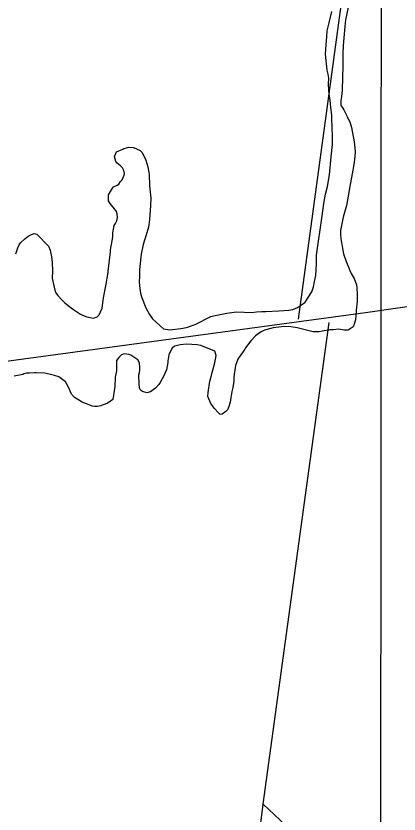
# Model space of a CAD drawing. Extents: x 3245246 to 3283090, y 806824 to 832173.
# Drawn here: x 3259157 to 3259924, y 814018 to 815617 of the extents above; entities that cross this region are included whole.
import ezdxf

# ---------------------------------------------------------------- set-up
doc = ezdxf.new("R2010")
doc.units = 0
for name, color, linetype in [('V-GRID-MAJR', 7, 'Continuous'), ('V-SITE-VEGE', 7, 'Continuous'), ('V-TOPO-SHOR', 7, 'Continuous')]:
    doc.layers.add(name, color=color, linetype=linetype)

msp = doc.modelspace()

# ---------------------------------------------------------------- linework, layer by layer
at = {"layer": 'V-GRID-MAJR'}
msp.add_spline([(3259886.4, 812208.7), (3259889.9, 818267.9), (3259893.4, 824330.1), (3259897, 830392.4), (3259897, 830395.5)], degree=3, dxfattribs=at)
at = {"layer": 'V-SITE-VEGE'}
for p, q in [((3259821.7, 815634.7), (3259816.4, 815609.1)), ((3259784.1, 815603.1), (3259789.5, 815626)), ((3259780.2, 815587.5), (3259784.1, 815603.1)), ((3259815.4, 815596.1), (3259812.1, 815558.2)), ((3259816.4, 815609.1), (3259815.4, 815596.1)), ((3259779.5, 815575.5), (3259780.2, 815587.5)), ((3259778.2, 815559.9), (3259779.5, 815575.5)), ((3259776.5, 815540.3), (3259777.2, 815549.9)), ((3259777.2, 815549.9), (3259778.2, 815559.9)), ((3259812.1, 815558.2), (3259811.1, 815541.3)), ((3259780.1, 815508.7), (3259776.5, 815540.3)), ((3259811.1, 815541.3), (3259811, 815517.7)), ((3259811, 815517.7), (3259809.7, 815469.2)), ((3259781.8, 815500.7), (3259780.1, 815508.7)), ((3259783.1, 815492.4), (3259781.8, 815500.7)), ((3259782.8, 815484.8), (3259783.5, 815487.8)), ((3259782.8, 815480.1), (3259782.8, 815484.8)), ((3259783.1, 815490.1), (3259783.1, 815492.4)), ((3259783.5, 815487.8), (3259783.1, 815490.1)), ((3259784.1, 815459.9), (3259782.8, 815480.1)), ((3259809.7, 815469.2), (3259808.7, 815455.2)), ((3259785.8, 815448.9), (3259784.1, 815459.9)), ((3259808, 815452.2), (3259807.4, 815447.2)), ((3259808.7, 815455.2), (3259808, 815452.2)), ((3259786.4, 815440.6), (3259785.8, 815448.9)), ((3259788.1, 815428.6), (3259786.4, 815440.6)), ((3259807.4, 815447.2), (3259807, 815442.9)), ((3259807, 815442.9), (3259807.4, 815438.9)), ((3259807.4, 815438.9), (3259807.7, 815436.9)), ((3259807.7, 815436.9), (3259811.4, 815432.3)), ((3259789.1, 815418.3), (3259788.1, 815428.6)), ((3259811.4, 815432.3), (3259813.3, 815429.3)), ((3259813.3, 815429.3), (3259819.3, 815417)), ((3259789.1, 815414), (3259789.1, 815418.3)), ((3259789.7, 815392.1), (3259789.1, 815414)), ((3259819.3, 815417), (3259820.3, 815414.3)), ((3259820.3, 815414.3), (3259822, 815411.3)), ((3259822, 815411.3), (3259825, 815404.7)), ((3259825, 815404.7), (3259828.6, 815393.7)), ((3259790.7, 815377.4), (3259789.7, 815392.1)), ((3259828.6, 815393.7), (3259833.9, 815364.8)), ((3259790.4, 815363.5), (3259790.7, 815377.4)), ((3259787.7, 815335.2), (3259790.7, 815359.5)), ((3259790.7, 815359.5), (3259790.4, 815363.5)), ((3259833.9, 815364.8), (3259835.9, 815345.5)), ((3259354.7, 815335.7), (3259358.7, 815344.7)), ((3259358.7, 815344.7), (3259371.3, 815350)), ((3259371.3, 815350), (3259373.3, 815351.3)), ((3259373.3, 815351.3), (3259378.3, 815352.6)), ((3259378.3, 815352.6), (3259383.3, 815354.3)), ((3259383.3, 815354.3), (3259392.6, 815353.6)), ((3259392.6, 815353.6), (3259405.6, 815347.6)), ((3259405.6, 815347.6), (3259409.5, 815343.6)), ((3259409.5, 815343.6), (3259417.2, 815328)), ((3259835.9, 815345.5), (3259835.2, 815334.9)), ((3259357, 815325.7), (3259354.7, 815335.7)), ((3259360, 815322.4), (3259357, 815325.7)), ((3259417.2, 815328), (3259420.8, 815314.7)), ((3259784.4, 815299), (3259787.7, 815335.2)), ((3259835.2, 815334.9), (3259833.3, 815319.3)), ((3259366.3, 815316.7), (3259360, 815322.4)), ((3259370.3, 815312.8), (3259366.3, 815316.7)), ((3259372.6, 815309.1), (3259370.3, 815312.8)), ((3259374, 815305.1), (3259372.6, 815309.1)), ((3259420.8, 815314.7), (3259423.5, 815300.4)), ((3259833.3, 815319.3), (3259830.3, 815300.7)), ((3259369.6, 815288.5), (3259373.6, 815298.1)), ((3259373.6, 815298.1), (3259374.3, 815301.5)), ((3259374.3, 815301.5), (3259374, 815305.1)), ((3259423.5, 815300.4), (3259424.1, 815276.5)), ((3259780.4, 815275.1), (3259784.4, 815299)), ((3259830.3, 815300.7), (3259824.9, 815272.4)), ((3259352.7, 815274.5), (3259360, 815278.2)), ((3259360, 815278.2), (3259363, 815280.2)), ((3259363, 815280.2), (3259366.7, 815285.2)), ((3259366.7, 815285.2), (3259369.6, 815288.5)), ((3259424.1, 815276.5), (3259425.1, 815270.5)), ((3259342.7, 815258.6), (3259350.4, 815271.9)), ((3259350.4, 815271.9), (3259352.7, 815274.5)), ((3259425.1, 815270.5), (3259427.1, 815252.3)), ((3259773.1, 815241.5), (3259776.4, 815260.1)), ((3259776.4, 815260.1), (3259780.4, 815275.1)), ((3259823.6, 815263.4), (3259820.9, 815248.8)), ((3259824.9, 815272.4), (3259823.6, 815263.4)), ((3259342.4, 815251.3), (3259342.7, 815258.6)), ((3259342.7, 815247), (3259342.4, 815251.3)), ((3259344.7, 815243.3), (3259342.7, 815247)), ((3259427.1, 815252.3), (3259426.5, 815237.6)), ((3259820.9, 815248.8), (3259818.3, 815237.5)), ((3259347.4, 815239), (3259344.7, 815243.3)), ((3259355.3, 815230), (3259347.4, 815239)), ((3259358.7, 815225.4), (3259355.3, 815230)), ((3259426.5, 815237.6), (3259424.1, 815208.7)), ((3259769.7, 815216.9), (3259773.1, 815241.5)), ((3259818.3, 815237.5), (3259812, 815214.3)), ((3259360, 815221), (3259358.7, 815225.4)), ((3259359.3, 815206.7), (3259360.3, 815213.4)), ((3259360.3, 815213.4), (3259360, 815221)), ((3259758.4, 815137.8), (3259769.7, 815216.9)), ((3259812, 815214.3), (3259806.6, 815187.3)), ((3259351, 815182.5), (3259354, 815197.1)), ((3259354, 815197.1), (3259356.7, 815201.1)), ((3259356.7, 815201.1), (3259359.3, 815206.7)), ((3259424.1, 815208.7), (3259422.1, 815194.1)), ((3259188.2, 815179.5), (3259193.5, 815181.2)), ((3259193.5, 815181.2), (3259198.8, 815179.9)), ((3259198.8, 815179.9), (3259222.1, 815155.9)), ((3259351, 815175.8), (3259351, 815182.5)), ((3259421.1, 815189.4), (3259411.5, 815158.9)), ((3259422.1, 815194.1), (3259421.1, 815189.4)), ((3259806.6, 815187.3), (3259806.6, 815179)), ((3259166.6, 815162.6), (3259175.2, 815170.9)), ((3259175.2, 815170.9), (3259181.8, 815175.6)), ((3259181.8, 815175.6), (3259188.2, 815179.5)), ((3259348, 815155.9), (3259350.3, 815169.9)), ((3259350.3, 815169.9), (3259351, 815175.8)), ((3259806.6, 815179), (3259807.3, 815171.1)), ((3259807.3, 815171.1), (3259809.9, 815155.4)), ((3259157.9, 815142.3), (3259161.2, 815152.6)), ((3259161.2, 815152.6), (3259163.9, 815158.3)), ((3259163.9, 815158.3), (3259166.6, 815162.6)), ((3259222.1, 815155.9), (3259225.7, 815147.6)), ((3259346.3, 815148.6), (3259348, 815155.9)), ((3259346.3, 815144.3), (3259346.3, 815148.6)), ((3259411.5, 815158.9), (3259407.8, 815139.9)), ((3259809.9, 815155.4), (3259812.9, 815140.8)), ((3259156.9, 815140.3), (3259157.9, 815142.3)), ((3259225.7, 815147.6), (3259228, 815134.3)), ((3259228, 815134.3), (3259229.4, 815123)), ((3259342.7, 815111), (3259346.3, 815144.3)), ((3259407.8, 815139.9), (3259404.5, 815109)), ((3259758.4, 815120.2), (3259758.4, 815137.8)), ((3259812.9, 815140.8), (3259818.2, 815124.9)), ((3259229.4, 815123), (3259230, 815106.8)), ((3259757.1, 815097.3), (3259758.4, 815120.2)), ((3259818.2, 815124.9), (3259823.6, 815112.6)), ((3259230, 815106.8), (3259229.7, 815091.8)), ((3259341.3, 815099.4), (3259342.7, 815111)), ((3259404.5, 815109), (3259404.5, 815096.1)), ((3259823.6, 815112.6), (3259825.2, 815107.2)), ((3259825.2, 815107.2), (3259828.2, 815100.9)), ((3259828.2, 815100.9), (3259834.2, 815091)), ((3259229.7, 815091.8), (3259234.7, 815067.5)), ((3259338, 815079.5), (3259339.7, 815092.1)), ((3259339.7, 815092.1), (3259341.3, 815099.4)), ((3259404.5, 815096.1), (3259403.5, 815084.1)), ((3259403.5, 815084.1), (3259405.1, 815070.8)), ((3259752.4, 815074.4), (3259754.4, 815085.3)), ((3259754.4, 815085.3), (3259757.1, 815097.3)), ((3259834.2, 815091), (3259838.8, 815078.7)), ((3259332.4, 815052.2), (3259338, 815079.5)), ((3259405.1, 815070.8), (3259406.5, 815061.8)), ((3259749.4, 815064.4), (3259752.4, 815074.4)), ((3259838.8, 815078.7), (3259839.5, 815073)), ((3259839.5, 815073), (3259840.2, 815058.4)), ((3259234.7, 815067.5), (3259237.3, 815062.5)), ((3259237.3, 815062.5), (3259240.6, 815057.6)), ((3259240.6, 815057.6), (3259247.9, 815049.6)), ((3259329.4, 815031.6), (3259332.4, 815052.2)), ((3259406.5, 815061.8), (3259408.5, 815054.2)), ((3259408.5, 815054.2), (3259417.4, 815032.6)), ((3259736.1, 815043.5), (3259749.4, 815064.4)), ((3259840.2, 815058.4), (3259839.8, 815045.4)), ((3259247.9, 815049.6), (3259255.3, 815042.3)), ((3259255.3, 815042.3), (3259267.9, 815032.3)), ((3259720.5, 815032.8), (3259728.8, 815038.1)), ((3259728.8, 815038.1), (3259736.1, 815043.5)), ((3259839.8, 815045.4), (3259838.2, 815027.5)), ((3259267.9, 815032.3), (3259272.5, 815029)), ((3259272.5, 815029), (3259286.5, 815019.7)), ((3259323.4, 815018), (3259326.4, 815024.3)), ((3259326.4, 815024.3), (3259329.4, 815031.6)), ((3259417.4, 815032.6), (3259424.7, 815019.3)), ((3259552.7, 815016.6), (3259579.3, 815021.9)), ((3259579.3, 815021.9), (3259593.9, 815023.9)), ((3259593.9, 815023.9), (3259599.5, 815024.2)), ((3259599.5, 815024.2), (3259628.5, 815023.2)), ((3259628.5, 815023.2), (3259638.4, 815024.2)), ((3259638.4, 815024.2), (3259649.4, 815024.9)), ((3259649.4, 815024.9), (3259657, 815024.9)), ((3259657, 815024.9), (3259683, 815026.5)), ((3259683, 815026.5), (3259703.2, 815027.5)), ((3259703.2, 815027.5), (3259711.5, 815028.8)), ((3259711.5, 815028.8), (3259720.5, 815032.8)), ((3259838.2, 815027.5), (3259837.5, 815016.2)), ((3259286.5, 815019.7), (3259290.5, 815017.7)), ((3259290.5, 815017.7), (3259298.8, 815014)), ((3259298.8, 815014), (3259312.7, 815011.7)), ((3259312.7, 815011.7), (3259319.4, 815014)), ((3259319.4, 815014), (3259323.4, 815018)), ((3259424.7, 815019.3), (3259430.7, 815010.3)), ((3259430.7, 815010.3), (3259452.3, 814990.4)), ((3259515.5, 814998.7), (3259547.4, 815014.9)), ((3259547.4, 815014.9), (3259552.7, 815016.6)), ((3259836.5, 815008.5), (3259833.8, 814999.6)), ((3259837.5, 815016.2), (3259836.5, 815008.5)), ((3259452.3, 814990.4), (3259465.3, 814988.4)), ((3259465.3, 814988.4), (3259486.9, 814991)), ((3259486.9, 814991), (3259498.2, 814993)), ((3259498.2, 814993), (3259515.5, 814998.7)), ((3259657.4, 814988), (3259654.4, 814987.3)), ((3259671.6, 814992.6), (3259657.4, 814988)), ((3259694.6, 814995), (3259671.6, 814992.6)), ((3259707.5, 814994.3), (3259694.6, 814995)), ((3259720.2, 814992), (3259707.5, 814994.3)), ((3259751.7, 814984.3), (3259720.2, 814992)), ((3259783, 814987.9), (3259778, 814987)), ((3259785.3, 814988.6), (3259783, 814987.9)), ((3259792.9, 814988.6), (3259785.3, 814988.6)), ((3259802.6, 814989.6), (3259792.9, 814988.6)), ((3259814.5, 814987.9), (3259802.6, 814989.6)), ((3259816.9, 814987.3), (3259814.5, 814987.9)), ((3259821.9, 814987.9), (3259816.9, 814987.3)), ((3259831.8, 814994.6), (3259821.9, 814987.9)), ((3259833.8, 814999.6), (3259831.8, 814994.6)), ((3259636.4, 814976), (3259627.1, 814966.1)), ((3259641.7, 814980), (3259636.4, 814976)), ((3259649, 814984.7), (3259641.7, 814980)), ((3259654.4, 814987.3), (3259649, 814984.7)), ((3259764, 814984), (3259751.7, 814984.3)), ((3259770, 814985.3), (3259764, 814984)), ((3259778, 814987), (3259770, 814985.3)), ((3259485.9, 814958.5), (3259475.2, 814955.5)), ((3259498.5, 814959.8), (3259485.9, 814958.5)), ((3259519.8, 814958.4), (3259498.5, 814959.8)), ((3259527.1, 814956.8), (3259519.8, 814958.4)), ((3259555.3, 814945.8), (3259527.1, 814956.8)), ((3259627.1, 814966.1), (3259616.8, 814952.4)), ((3259373.5, 814940.2), (3259368.5, 814937.9)), ((3259382.8, 814938.9), (3259373.5, 814940.2)), ((3259469.6, 814952.5), (3259462.9, 814937.9)), ((3259475.2, 814955.5), (3259469.6, 814952.5)), ((3259557.6, 814936.8), (3259555.3, 814945.8)), ((3259615.1, 814949.8), (3259607.2, 814938.2)), ((3259616.8, 814952.4), (3259615.1, 814949.8)), ((3259358.6, 814926.6), (3259358.2, 814912.3)), ((3259363.2, 814932.9), (3259358.6, 814926.6)), ((3259368.5, 814937.9), (3259363.2, 814932.9)), ((3259386.8, 814937.2), (3259382.8, 814938.9)), ((3259400.8, 814928.2), (3259386.8, 814937.2)), ((3259404.4, 814921.9), (3259400.8, 814928.2)), ((3259461.3, 814925.9), (3259460.9, 814922.6)), ((3259462.9, 814937.9), (3259461.3, 814925.9)), ((3259555.3, 814922.2), (3259557.6, 814936.8)), ((3259601.5, 814929.2), (3259596.8, 814916.9)), ((3259607.2, 814938.2), (3259601.5, 814929.2)), ((3259358.2, 814912.3), (3259358.2, 814906)), ((3259405.4, 814913.3), (3259404.4, 814921.9)), ((3259405.1, 814907.3), (3259405.4, 814913.3)), ((3259458.3, 814908.3), (3259455.3, 814901)), ((3259460.9, 814922.6), (3259458.3, 814908.3)), ((3259549.7, 814902.9), (3259553.3, 814914.9)), ((3259553.3, 814914.9), (3259555.3, 814922.2)), ((3259596.8, 814916.9), (3259593.5, 814894.3)), ((3259171.1, 814899.1), (3259153.5, 814895.4)), ((3259172.8, 814900.4), (3259171.1, 814899.1)), ((3259178.1, 814901.4), (3259172.8, 814900.4)), ((3259184.1, 814901.4), (3259178.1, 814901.4)), ((3259194.4, 814902), (3259184.1, 814901.4)), ((3259197.7, 814902), (3259194.4, 814902)), ((3259215.3, 814901.4), (3259197.7, 814902)), ((3259229, 814898.4), (3259215.3, 814901.4)), ((3259234.6, 814896.7), (3259229, 814898.4)), ((3259242.9, 814894.1), (3259234.6, 814896.7)), ((3259245.9, 814892.4), (3259242.9, 814894.1)), ((3259256.2, 814884.4), (3259245.9, 814892.4)), ((3259355.9, 814893.7), (3259355.2, 814874.7)), ((3259358.2, 814906), (3259355.9, 814893.7)), ((3259403.4, 814898.3), (3259404.4, 814902.6)), ((3259403.8, 814880.1), (3259403.4, 814898.3)), ((3259404.4, 814902.6), (3259405.1, 814907.3)), ((3259452.9, 814896), (3259446, 814882.7)), ((3259455.3, 814901), (3259452.9, 814896)), ((3259545.3, 814885.3), (3259547.7, 814894)), ((3259547.7, 814894), (3259549.7, 814902.9)), ((3259593.5, 814894.3), (3259593.2, 814885.3)), ((3259262.8, 814872.4), (3259256.2, 814884.4)), ((3259404.1, 814871.4), (3259403.8, 814880.1)), ((3259443.3, 814878.7), (3259436.7, 814871.7)), ((3259446, 814882.7), (3259443.3, 814878.7)), ((3259541.7, 814862.7), (3259545.3, 814885.3)), ((3259593.2, 814885.3), (3259591.5, 814872.7)), ((3259266.2, 814863.8), (3259262.8, 814872.4)), ((3259268.2, 814859.2), (3259266.2, 814863.8)), ((3259355.2, 814874.7), (3259350.9, 814848.8)), ((3259406.4, 814867.1), (3259404.1, 814871.4)), ((3259410.7, 814864.8), (3259406.4, 814867.1)), ((3259419.4, 814861.8), (3259410.7, 814864.8)), ((3259426.7, 814864.1), (3259419.4, 814861.8)), ((3259431.7, 814868.1), (3259426.7, 814864.1)), ((3259436.7, 814871.7), (3259431.7, 814868.1)), ((3259541, 814854.4), (3259541.7, 814862.7)), ((3259589.5, 814865), (3259585.9, 814843.1)), ((3259591.5, 814872.7), (3259589.5, 814865)), ((3259274.5, 814852.5), (3259268.2, 814859.2)), ((3259280.8, 814848.5), (3259274.5, 814852.5)), ((3259289.4, 814843.5), (3259280.8, 814848.5)), ((3259350.9, 814848.8), (3259343.9, 814843.2)), ((3259547.3, 814840.8), (3259541, 814854.4)), ((3259310.4, 814835.2), (3259289.4, 814843.5)), ((3259314.7, 814834.9), (3259310.4, 814835.2)), ((3259320.3, 814834.9), (3259314.7, 814834.9)), ((3259327, 814836.2), (3259320.3, 814834.9)), ((3259330, 814837.2), (3259327, 814836.2)), ((3259335.9, 814839.5), (3259330, 814837.2)), ((3259340.6, 814841.5), (3259335.9, 814839.5)), ((3259343.9, 814843.2), (3259340.6, 814841.5)), ((3259554, 814831.5), (3259547.3, 814840.8)), ((3259562.3, 814821.8), (3259554, 814831.5)), ((3259583.5, 814834.5), (3259580.2, 814827.8)), ((3259585.9, 814843.1), (3259583.5, 814834.5)), ((3259565.9, 814818.9), (3259562.3, 814821.8)), ((3259569.9, 814819.2), (3259565.9, 814818.9)), ((3259576.9, 814824.5), (3259569.9, 814819.2)), ((3259580.2, 814827.8), (3259576.9, 814824.5))]:
    msp.add_line(p, q, dxfattribs=at)
at = {"layer": 'V-TOPO-SHOR'}
msp.add_line((3259652.1, 814038), (3259783.8, 815002.8), dxfattribs=at)
for points in [[(3260059.9, 817368.6), (3259876, 816152.9), (3259850.3, 815952.4), (3259721.9, 815009.6)], [(3258162.9, 814774.7), (3258320.7, 814807.8), (3258681.8, 814853.3), (3259092.7, 814919.6), (3259856.5, 815023), (3260744.8, 815151.3), (3261114.2, 815209.2)], [(3259506.2, 812970.2), (3259531.1, 813119.2), (3259588.1, 813523.6), (3259652.1, 814038), (3259708.9, 813984.7), (3259865, 813981.1), (3259882.7, 813981.1), (3259985.6, 813991.7), (3260028.2, 813988.1), (3260205.5, 813941.9), (3260265.8, 813927.7), (3260343.9, 813902.8), (3260457.4, 813860.2), (3260663.1, 813810.5), (3260766, 813775), (3260904.3, 813757.2), (3261039.1, 813711)]]:
    msp.add_lwpolyline(points, dxfattribs=at)

doc.saveas('drawing.dxf')
